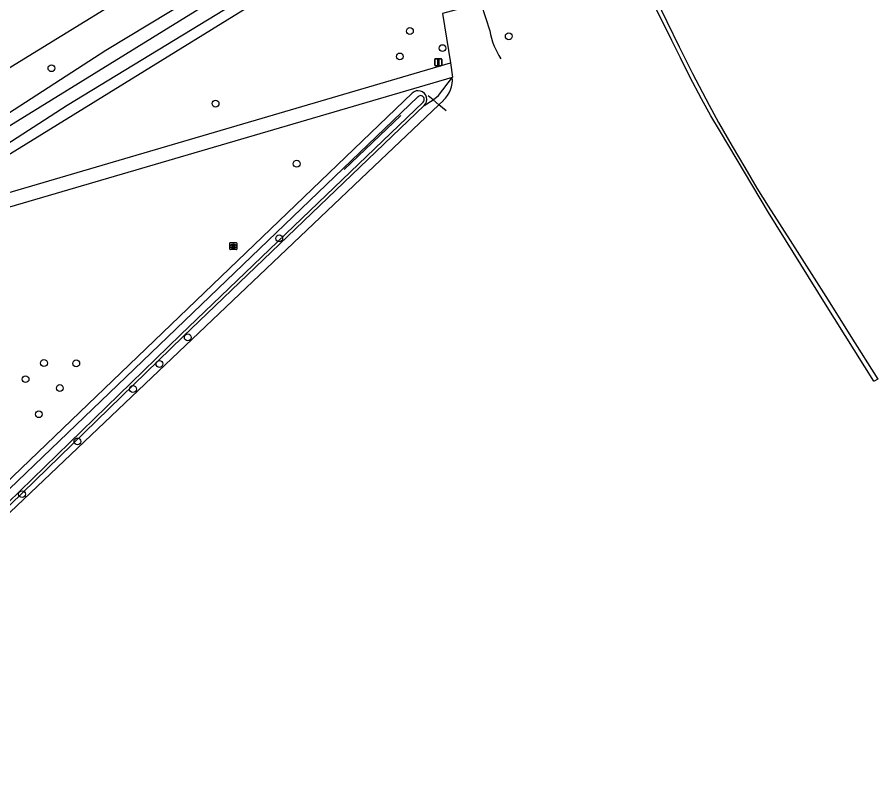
# Model space of a CAD drawing. Extents: x 156651 to 158072, y 387631 to 388990.
# Drawn here: x 157949.2 to 158072.2, y 388356.8 to 388465.1 of the extents above; entities that cross this region are included whole.
import ezdxf

# ---------------------------------------------------------------- set-up
doc = ezdxf.new("R2010")
doc.units = 0
for name, color, linetype in [('IMGEO_Boom', 7, 'Continuous'), ('IMGEO_Duiker', 7, 'Continuous'), ('IMGEO_Groenvoorziening', 7, 'Continuous'), ('IMGEO_Haag', 7, 'Continuous'), ('IMGEO_Rijbaan_lokaal_gesloten', 7, 'Continuous'), ('IMGEO_Rioolput', 7, 'Continuous'), ('IMGEO_Verkeersbordpaal', 7, 'Continuous'), ('IMGEO_Voetpad_open', 7, 'Continuous'), ('IMGEO_Waterloop', 7, 'Continuous')]:
    doc.layers.add(name, color=color, linetype=linetype)

msp = doc.modelspace()

# ---------------------------------------------------------------- linework, layer by layer
at = {"layer": 'IMGEO_Boom'}
for centre in [(158005.37, 388463.13), (158019.5, 388462.37), (158003.93, 388459.49), (158010.03, 388460.68), (157954.13, 388457.81), (157977.59, 388452.75), (157989.19, 388444.16), (157986.69, 388433.49), (157973.62, 388419.34), (157953.06, 388415.66), (157957.67, 388415.62), (157969.57, 388415.53), (157950.43, 388413.36), (157955.33, 388412.09), (157965.78, 388411.95), (157952.33, 388408.35), (157957.85, 388404.46), (157949.93, 388396.92)]:
    msp.add_circle(centre, 0.489, dxfattribs=at)
at = {"layer": 'IMGEO_Duiker'}
for points in [[(158010.56, 388451.72), (158009.52, 388452.59), (158008.69, 388453.28), (158007.97, 388453.87)], [(157995.95, 388443.35), (158000, 388447.2), (158004.05, 388451.05)]]:
    msp.add_lwpolyline(points, dxfattribs=at)
at = {"layer": 'IMGEO_Groenvoorziening'}
for points in [[(157908.34, 388496.92), (157944.94, 388455.97), (158015.43, 388499.29)], [(158003.51, 388479.67), (158004.92, 388482.09), (158004.7, 388483.71), (158001.65, 388484.35), (157961.91, 388460.36), (157946.31, 388450.28), (157942.34, 388455.47), (157911.67, 388490.59), (157909.6, 388491.73)], [(158003.51, 388479.67), (157945.38, 388443.79), (157939.1, 388440.44)], [(158007.4, 388452.47), (158008.69, 388453.28), (158009.46, 388453.93), (158011.44, 388456.54)], [(157916.5, 388368.68), (158005.7, 388454.25)], [(158007.4, 388452.47), (157972.96, 388419.44), (157946.43, 388393.7), (157925.78, 388374.09), (157921.69, 388370.15), (157910.99, 388360.03), (157908.26, 388357.58), (157907.95, 388357.29), (157907.63, 388357.61)]]:
    msp.add_lwpolyline(points, dxfattribs=at)
msp.add_arc((158006.55, 388453.36), 1.23, 313.779, 133.8463, dxfattribs=at)
at = {"layer": 'IMGEO_Haag'}
for points in [[(158039.74, 388469.35), (158042.09, 388464.51), (158043.87, 388460.85), (158045.78, 388457.06), (158048.16, 388452.52), (158049.5, 388450.04), (158051.43, 388446.65), (158053.24, 388443.64), (158054.96, 388440.67), (158056.57, 388438.07), (158059.71, 388433.18), (158065.17, 388424.63), (158068.4, 388419.47), (158072.25, 388413.35), (158071.71, 388413.09), (158071.7, 388413.08), (158064.79, 388424.09), (158056.61, 388437.19), (158049.77, 388448.7), (158048.38, 388451.01), (158047.07, 388453.42), (158045.36, 388456.59), (158044.05, 388459.3)], [(158044.05, 388459.3), (158042.8, 388461.75), (158040.18, 388467.08)]]:
    msp.add_lwpolyline(points, dxfattribs=at)
at = {"layer": 'IMGEO_Rijbaan_lokaal_gesloten'}
for points in [[(158011.97, 388466.17), (158010.05, 388465.64), (158011.18, 388458.56)], [(158013.47, 388466.5), (158015.56, 388466.99), (158016.78, 388463.14)], [(158011.18, 388458.56), (158011.44, 388456.54)], [(158010.15, 388453.19), (158009.52, 388452.59), (157999.32, 388442.88), (157910.58, 388358.61), (157908.62, 388356.81)]]:
    msp.add_lwpolyline(points, dxfattribs=at)
for centre, radius, start, end in [((158027.77, 388465.2), 11.18, 190.6307, 212.7067), ((158007.12, 388456.27), 4.32, 314.4459, 3.5913)]:
    msp.add_arc(centre, radius, start, end, dxfattribs=at)
at = {"layer": 'IMGEO_Rioolput'}
for p, q in [((157979.62, 388431.96), (157979.62, 388432.81)), ((157979.69, 388432.89), (157980.55, 388432.89)), ((157980.55, 388431.88), (157979.69, 388431.88)), ((157980.13, 388432.11), (157980.1, 388432.11)), ((157980.11, 388432.66), (157980.13, 388432.66)), ((157980.62, 388432.81), (157980.62, 388431.96))]:
    msp.add_line(p, q, dxfattribs=at)
for points in [[(157979.62, 388431.96), (157979.62, 388432.81)], [(157979.69, 388432.89), (157980.55, 388432.89)], [(157980.55, 388431.88), (157979.69, 388431.88)], [(157980.21, 388432.58), (157979.96, 388432.58), (157979.96, 388432.18)], [(157979.96, 388432.18), (157980.08, 388432.18), (157980.08, 388432.35), (157980.09, 388432.35)], [(157980.13, 388432.5), (157980.08, 388432.5), (157980.08, 388432.42)], [(157980.08, 388432.42), (157980.13, 388432.42)], [(157980.14, 388432.32), (157980.21, 388432.18), (157980.35, 388432.18), (157980.28, 388432.31)], [(157980.62, 388432.81), (157980.62, 388431.96)]]:
    msp.add_lwpolyline(points, dxfattribs=at)
for centre, radius, start, end in [((157979.7, 388432.81), 0.0765, 91.552, 178.448), ((157979.7, 388432.81), 0.0765, 91.552, 178.448), ((157979.7, 388431.96), 0.0765, 181.552, 268.448), ((157979.7, 388431.96), 0.0765, 181.552, 268.448), ((157980.09, 388432.29), 0.0533, 26.0293, 88.6989), ((157980.14, 388432.41), 0.0964, 77.0061, 93.1865), ((157980.12, 388432.61), 0.19, 274.7715, 282.9687), ((157980.15, 388432.46), 0.0378, 276.6634, 79.6772), ((157980.21, 388432.47), 0.109, 350.3612, 89.416), ((157980.21, 388432.47), 0.112, 277.5842, 350.9817), ((157980.19, 388432.26), 0.108, 29.5134, 73.7905), ((157980.54, 388432.81), 0.0765, 1.552, 88.448), ((157980.54, 388432.81), 0.0765, 1.552, 88.448), ((157980.54, 388431.96), 0.0765, 271.552, 358.448), ((157980.54, 388431.96), 0.0765, 271.552, 358.448)]:
    msp.add_arc(centre, radius, start, end, dxfattribs=at)
for centre, major_axis, ratio, start_param, end_param in [((157980.11, 388432.38), (-0.387, 0.002), 0.722429, 4.712389, 7.853982), ((157980.13, 388432.38), (-0.39, 0.002), 0.717154, 1.570796, 4.712389)]:
    msp.add_ellipse(centre, major_axis=major_axis, ratio=ratio, start_param=start_param, end_param=end_param, dxfattribs=at)
at = {"layer": 'IMGEO_Verkeersbordpaal'}
for p, q in [((158008.92, 388458.26), (158008.92, 388459.06)), ((158008.92, 388459.06), (158008.92, 388458.26)), ((158009.02, 388459.16), (158009.81, 388459.16)), ((158009.81, 388459.16), (158009.02, 388459.16)), ((158009.91, 388459.06), (158009.91, 388458.26)), ((158009.91, 388458.26), (158009.91, 388459.06)), ((158009.81, 388458.16), (158009.02, 388458.16)), ((158009.02, 388458.16), (158009.81, 388458.16))]:
    msp.add_line(p, q, dxfattribs=at)
msp.add_lwpolyline([(158009.34, 388459.03), (158009.49, 388459.03), (158009.49, 388458.28), (158009.34, 388458.28), (158009.34, 388459.03)], dxfattribs=at)
for centre, start, end in [((158009.02, 388459.06), 90, 180), ((158009.02, 388459.06), 90, 180), ((158009.81, 388459.06), 0, 90), ((158009.81, 388459.06), 360, 90), ((158009.02, 388458.26), 180, 270), ((158009.02, 388458.26), 180, 270), ((158009.81, 388458.26), 270, 0), ((158009.81, 388458.26), 270, 0)]:
    msp.add_arc(centre, 0.1, start, end, dxfattribs=at)
at = {"layer": 'IMGEO_Voetpad_open'}
for points in [[(157937.31, 388436.86), (157946.96, 388439.7), (158011.18, 388458.56)], [(157946.16, 388437.42), (158011.44, 388456.54)]]:
    msp.add_lwpolyline(points, dxfattribs=at)
at = {"layer": 'IMGEO_Waterloop'}
for points in [[(157938.14, 388443.54), (157944.17, 388447.37), (157943.82, 388448), (157919.8, 388475.36), (157909.18, 388487.95), (157909.02, 388489.27), (157910.14, 388489.92), (157911.26, 388489.04), (157935.13, 388461.08), (157946.39, 388448.54), (157988.5, 388474.52), (158001.21, 388482.36), (158002.48, 388482.32), (158002.83, 388481.97), (158002.44, 388480.54), (157956.37, 388452.46), (157945.94, 388445.78), (157938.72, 388442.38), (157938.14, 388443.54)], [(158006.54, 388453.75), (157971.95, 388420.57), (157942.08, 388391.91), (157917.31, 388367.9), (157909.85, 388360.67), (157908.26, 388359.29)], [(157972.6, 388419.72), (158007.27, 388452.98)], [(157908.63, 388358.51), (157910.63, 388360.32), (157946.07, 388393.99), (157972.6, 388419.72)]]:
    msp.add_lwpolyline(points, dxfattribs=at)
msp.add_arc((158006.9, 388453.36), 0.531, 313.8152, 133.8185, dxfattribs=at)

doc.saveas('drawing.dxf')
